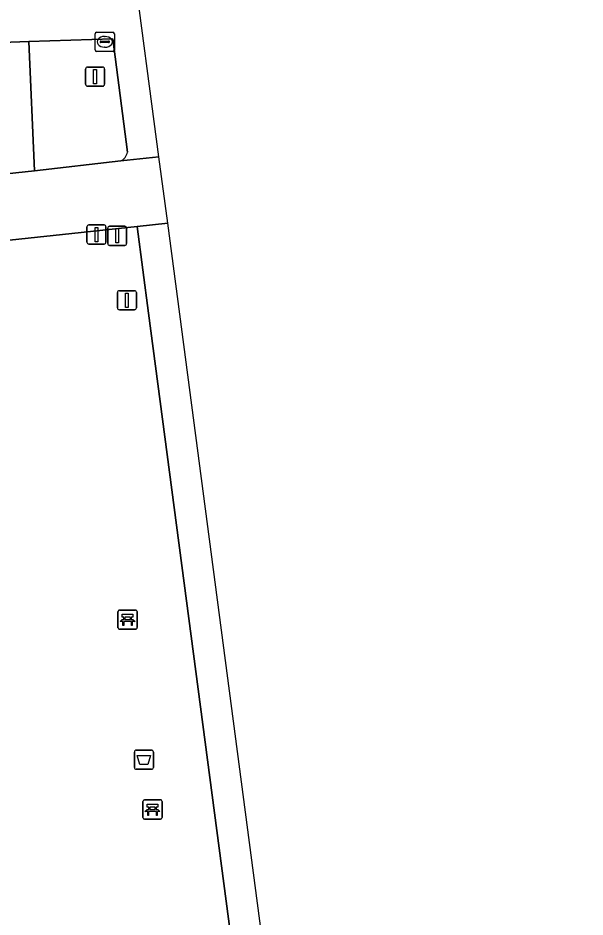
# Model space of a CAD drawing. Extents: x 160554 to 161248, y 385329 to 386506.
# Drawn here: x 161094.09 to 161123.72, y 386419.63 to 386466.62 of the extents above; entities that cross this region are included whole.
import ezdxf

# ---------------------------------------------------------------- set-up
doc = ezdxf.new("R2010")
doc.units = 0
for name, color, linetype in [('IMGEO_Afvalbak', 7, 'Continuous'), ('IMGEO_Bank', 7, 'Continuous'), ('IMGEO_Drukknoppaal', 7, 'Continuous'), ('IMGEO_Fietspad_gesloten', 7, 'Continuous'), ('IMGEO_Kolk', 7, 'Continuous'), ('IMGEO_OVBaan_gesloten', 7, 'Continuous'), ('IMGEO_Verkeerseiland_groen', 7, 'Continuous'), ('IMGEO_Verkeersregelinstallatiepaal', 7, 'Continuous'), ('IMGEO_Voetpad_open', 7, 'Continuous')]:
    doc.layers.add(name, color=color, linetype=linetype)

msp = doc.modelspace()

# ---------------------------------------------------------------- linework, layer by layer
at = {"layer": 'IMGEO_Afvalbak'}
for p, q in [((161100.272, 386428.35), (161101.062, 386428.35)), ((161101.062, 386428.35), (161100.272, 386428.35)), ((161100.172, 386427.45), (161100.172, 386428.25)), ((161100.172, 386428.25), (161100.172, 386427.45)), ((161101.162, 386428.25), (161101.162, 386427.45)), ((161101.162, 386427.45), (161101.162, 386428.25)), ((161101.062, 386427.35), (161100.272, 386427.35)), ((161100.272, 386427.35), (161101.062, 386427.35))]:
    msp.add_line(p, q, dxfattribs=at)
msp.add_lwpolyline([(161100.315, 386428.064), (161101.019, 386428.064), (161100.87, 386427.594), (161100.464, 386427.594), (161100.315, 386428.064)], dxfattribs=at)
for centre, start, end in [((161100.272, 386428.25), 90, 180), ((161100.272, 386428.25), 90, 180), ((161101.062, 386428.25), 0, 90), ((161101.062, 386428.25), 360, 90), ((161100.272, 386427.45), 180, 270), ((161100.272, 386427.45), 180, 270), ((161101.062, 386427.45), 270, 0), ((161101.062, 386427.45), 270, 0)]:
    msp.add_arc(centre, 0.1, start, end, dxfattribs=at)
at = {"layer": 'IMGEO_Bank'}
for p, q in [((161099.315, 386434.749), (161099.315, 386435.59)), ((161099.315, 386435.59), (161099.315, 386434.749)), ((161099.39, 386435.674), (161100.231, 386435.674)), ((161100.231, 386435.674), (161099.39, 386435.674)), ((161100.315, 386435.599), (161100.315, 386434.758)), ((161100.315, 386434.758), (161100.315, 386435.599)), ((161100.012, 386435.072), (161099.619, 386435.072)), ((161099.624, 386435.18), (161099.624, 386435.286)), ((161099.668, 386435.286), (161099.668, 386435.18)), ((161099.956, 386435.292), (161099.674, 386435.292)), ((161099.674, 386435.174), (161099.956, 386435.174)), ((161099.962, 386435.18), (161099.962, 386435.286)), ((161100.006, 386435.286), (161100.006, 386435.18)), ((161100.24, 386434.674), (161099.399, 386434.674)), ((161099.399, 386434.674), (161100.24, 386434.674)), ((161100.618, 386424.824), (161100.618, 386425.665)), ((161100.618, 386425.665), (161100.618, 386424.824)), ((161100.693, 386425.749), (161101.534, 386425.749)), ((161101.534, 386425.749), (161100.693, 386425.749)), ((161101.618, 386425.674), (161101.618, 386424.833)), ((161101.618, 386424.833), (161101.618, 386425.674)), ((161101.315, 386425.147), (161100.922, 386425.147)), ((161100.927, 386425.255), (161100.927, 386425.361)), ((161100.971, 386425.361), (161100.971, 386425.255)), ((161101.259, 386425.367), (161100.977, 386425.367)), ((161100.977, 386425.249), (161101.259, 386425.249)), ((161101.265, 386425.255), (161101.265, 386425.361)), ((161101.309, 386425.361), (161101.309, 386425.255)), ((161101.543, 386424.749), (161100.702, 386424.749)), ((161100.702, 386424.749), (161101.543, 386424.749))]:
    msp.add_line(p, q, dxfattribs=at)
for points in [[(161099.618, 386435.292), (161099.532, 386435.292), (161099.532, 386435.453), (161100.095, 386435.453), (161100.095, 386435.292), (161100.012, 386435.292)], [(161099.562, 386435.072), (161099.42, 386435.072), (161099.532, 386435.174), (161099.618, 386435.174)], [(161099.612, 386435.065), (161099.612, 386434.858), (161099.569, 386434.858), (161099.569, 386435.065)], [(161100.012, 386435.174), (161100.095, 386435.174), (161100.207, 386435.072), (161100.068, 386435.072)], [(161100.062, 386435.065), (161100.062, 386434.858), (161100.018, 386434.858), (161100.018, 386435.065)], [(161100.921, 386425.367), (161100.835, 386425.367), (161100.835, 386425.528), (161101.398, 386425.528), (161101.398, 386425.367), (161101.315, 386425.367)], [(161100.865, 386425.147), (161100.723, 386425.147), (161100.835, 386425.249), (161100.921, 386425.249)], [(161100.915, 386425.14), (161100.915, 386424.933), (161100.872, 386424.933), (161100.872, 386425.14)], [(161101.315, 386425.249), (161101.398, 386425.249), (161101.51, 386425.147), (161101.371, 386425.147)], [(161101.365, 386425.14), (161101.365, 386424.933), (161101.321, 386424.933), (161101.321, 386425.14)]]:
    msp.add_lwpolyline(points, dxfattribs=at)
for centre, radius, start, end in [((161099.393, 386435.596), 0.0779, 92.4484, 184.2845), ((161099.393, 386435.596), 0.0779, 92.4484, 184.2845), ((161100.237, 386435.596), 0.0779, 2.4484, 94.2845), ((161100.237, 386435.596), 0.0779, 2.4484, 94.2845), ((161099.562, 386435.065), 0.00671, 2.8957, 87.1043), ((161099.619, 386435.065), 0.00671, 92.8957, 177.1043), ((161099.617, 386435.285), 0.00671, 2.8957, 87.1043), ((161099.617, 386435.181), 0.00671, 272.8957, 357.1043), ((161099.674, 386435.285), 0.00671, 92.8957, 177.1043), ((161099.674, 386435.181), 0.00671, 182.8957, 267.1043), ((161099.956, 386435.285), 0.00671, 2.8957, 87.1043), ((161099.956, 386435.181), 0.00671, 272.8957, 357.1043), ((161100.013, 386435.285), 0.00671, 92.8957, 177.1043), ((161100.013, 386435.181), 0.00671, 182.8957, 267.1043), ((161100.011, 386435.065), 0.00671, 2.8957, 87.1043), ((161100.068, 386435.065), 0.00671, 92.8957, 177.1043), ((161099.393, 386434.752), 0.0779, 182.4484, 274.2845), ((161099.393, 386434.752), 0.0779, 182.4484, 274.2845), ((161100.237, 386434.752), 0.0779, 272.4484, 4.2845), ((161100.237, 386434.752), 0.0779, 272.4484, 4.2845), ((161100.696, 386425.671), 0.0779, 92.4484, 184.2845), ((161100.696, 386425.671), 0.0779, 92.4484, 184.2845), ((161101.54, 386425.671), 0.0779, 2.4484, 94.2845), ((161101.54, 386425.671), 0.0779, 2.4484, 94.2845), ((161100.865, 386425.14), 0.00671, 2.8957, 87.1043), ((161100.922, 386425.14), 0.00671, 92.8957, 177.1043), ((161100.92, 386425.36), 0.00671, 2.8957, 87.1043), ((161100.92, 386425.256), 0.00671, 272.8957, 357.1043), ((161100.977, 386425.36), 0.00671, 92.8957, 177.1043), ((161100.977, 386425.256), 0.00671, 182.8957, 267.1043), ((161101.259, 386425.36), 0.00671, 2.8957, 87.1043), ((161101.259, 386425.256), 0.00671, 272.8957, 357.1043), ((161101.316, 386425.36), 0.00671, 92.8957, 177.1043), ((161101.316, 386425.256), 0.00671, 182.8957, 267.1043), ((161101.314, 386425.14), 0.00671, 2.8957, 87.1043), ((161101.371, 386425.14), 0.00671, 92.8957, 177.1043), ((161100.696, 386424.827), 0.0779, 182.4484, 274.2845), ((161100.696, 386424.827), 0.0779, 182.4484, 274.2845), ((161101.54, 386424.827), 0.0779, 272.4484, 4.2845), ((161101.54, 386424.827), 0.0779, 272.4484, 4.2845)]:
    msp.add_arc(centre, radius, start, end, dxfattribs=at)
at = {"layer": 'IMGEO_Drukknoppaal'}
for p, q in [((161097.694, 386454.899), (161097.694, 386455.699)), ((161097.694, 386455.699), (161097.694, 386454.899)), ((161097.794, 386455.799), (161098.584, 386455.799)), ((161098.584, 386455.799), (161097.794, 386455.799)), ((161098.684, 386455.699), (161098.684, 386454.899)), ((161098.684, 386454.899), (161098.684, 386455.699)), ((161098.584, 386454.799), (161097.794, 386454.799)), ((161097.794, 386454.799), (161098.584, 386454.799))]:
    msp.add_line(p, q, dxfattribs=at)
msp.add_lwpolyline([(161098.114, 386455.674), (161098.264, 386455.674), (161098.264, 386454.924), (161098.114, 386454.924), (161098.114, 386455.674)], dxfattribs=at)
for centre, start, end in [((161097.794, 386455.699), 90, 180), ((161097.794, 386455.699), 90, 180), ((161098.584, 386455.699), 0, 90), ((161098.584, 386455.699), 360, 90), ((161097.794, 386454.899), 180, 270), ((161097.794, 386454.899), 180, 270), ((161098.584, 386454.899), 270, 0), ((161098.584, 386454.899), 270, 0)]:
    msp.add_arc(centre, 0.1, start, end, dxfattribs=at)
at = {"layer": 'IMGEO_Fietspad_gesloten'}
for points in [[(161035.705, 386451.213), (161036.175, 386451.219), (161043.931, 386450.747), (161051.415, 386451.317), (161055.221, 386451.616), (161058.345, 386451.874), (161064.832, 386452.386), (161071.985, 386452.979), (161081.598, 386453.721), (161100.323, 386455.712), (161101.911, 386455.889), (161101.453, 386459.362)], [(161101.453, 386459.362), (161099.465, 386459.146), (161094.95, 386458.629), (161085.98, 386457.672), (161081.552, 386457.24)]]:
    msp.add_lwpolyline(points, dxfattribs=at)
at = {"layer": 'IMGEO_Kolk'}
for p, q in [((161098.124, 386464.945), (161098.124, 386465.797)), ((161098.199, 386465.871), (161099.051, 386465.871)), ((161098.612, 386465.651), (161098.637, 386465.651)), ((161099.125, 386465.797), (161099.125, 386464.945)), ((161098.383, 386465.365), (161098.383, 386465.377)), ((161098.821, 386465.328), (161098.423, 386465.328)), ((161098.426, 386465.414), (161098.824, 386465.414)), ((161098.635, 386465.091), (161098.61, 386465.091)), ((161098.867, 386465.377), (161098.867, 386465.365)), ((161099.051, 386464.871), (161098.199, 386464.871))]:
    msp.add_line(p, q, dxfattribs=at)
for points in [[(161098.124, 386464.945), (161098.124, 386465.797)], [(161098.199, 386465.871), (161099.051, 386465.871)], [(161099.125, 386465.797), (161099.125, 386464.945)], [(161099.051, 386464.871), (161098.199, 386464.871)]]:
    msp.add_lwpolyline(points, dxfattribs=at)
for centre, radius, start, end in [((161098.201, 386465.795), 0.0765, 91.552, 178.448), ((161098.201, 386465.795), 0.0765, 91.552, 178.448), ((161099.049, 386465.795), 0.0765, 1.552, 88.448), ((161099.049, 386465.795), 0.0765, 1.552, 88.448), ((161098.423, 386465.374), 0.0403, 85.8775, 175.7526), ((161098.42, 386465.364), 0.0366, 178.938, 274.7102), ((161098.824, 386465.371), 0.043, 264.8664, 352.4533), ((161098.828, 386465.376), 0.0386, 1.7309, 96.639), ((161098.201, 386464.947), 0.0765, 181.552, 268.448), ((161098.201, 386464.947), 0.0765, 181.552, 268.448), ((161099.049, 386464.947), 0.0765, 271.552, 358.448), ((161099.049, 386464.947), 0.0765, 271.552, 358.448)]:
    msp.add_arc(centre, radius, start, end, dxfattribs=at)
for centre, major_axis, ratio, start_param, end_param in [((161098.611, 386465.371), (-0.387, 0.002), 0.722429, 4.712389, 7.853982), ((161098.636, 386465.371), (-0.39, 0.002), 0.717154, 1.570796, 4.712389)]:
    msp.add_ellipse(centre, major_axis=major_axis, ratio=ratio, start_param=start_param, end_param=end_param, dxfattribs=at)
at = {"layer": 'IMGEO_OVBaan_gesloten'}
for points in [[(161101.453, 386459.362), (161100.078, 386469.79), (161098.661, 386471.888), (161094.729, 386471.748), (161085.144, 386471.447), (161075.15, 386471.099), (161068.191, 386470.857), (161055.415, 386470.405), (161053.224, 386470.382), (161043.934, 386470.03), (161025.581, 386469.385), (161025.819, 386462.757), (161042.412, 386463.35), (161044.423, 386463.32), (161046.671, 386463.258), (161047.96, 386463.226), (161048.02, 386463.211), (161048.08, 386463.189), (161054.175, 386462.743), (161055.348, 386462.609), (161056.659, 386462.435)], [(161068.231, 386456.189), (161081.11, 386457.164), (161081.074, 386457.541), (161080.145, 386464.842), (161085.672, 386465.053), (161094.656, 386465.392), (161099.044, 386465.53), (161099.806, 386459.604)], [(161099.465, 386459.146), (161101.453, 386459.362)], [(161101.911, 386455.889), (161100.323, 386455.712), (161100.914, 386451.182), (161107.436, 386401.721), (161107.584, 386400.6), (161110.136, 386381.335), (161112.986, 386359.683), (161116.23, 386335.375)], [(161119.292, 386308.163), (161121.723, 386290.228), (161123.722, 386290.484), (161122.086, 386302.892), (161101.911, 386455.889)]]:
    msp.add_lwpolyline(points, dxfattribs=at)
msp.add_arc((161099.198, 386459.701), 0.616, 295.7238, 350.9377, dxfattribs=at)
at = {"layer": 'IMGEO_Verkeerseiland_groen'}
for points in [[(161099.044, 386465.53), (161094.656, 386465.392), (161094.95, 386458.629), (161099.465, 386459.146)], [(161099.806, 386459.604), (161099.044, 386465.53)]]:
    msp.add_lwpolyline(points, dxfattribs=at)
msp.add_arc((161099.198, 386459.701), 0.616, 295.7238, 350.9377, dxfattribs=at)
at = {"layer": 'IMGEO_Verkeersregelinstallatiepaal'}
for p, q in [((161097.722, 386464.051), (161098.512, 386464.051)), ((161098.512, 386464.051), (161097.722, 386464.051)), ((161097.622, 386463.151), (161097.622, 386463.951)), ((161097.622, 386463.951), (161097.622, 386463.151)), ((161098.612, 386463.951), (161098.612, 386463.151)), ((161098.612, 386463.151), (161098.612, 386463.951)), ((161098.512, 386463.051), (161097.722, 386463.051)), ((161097.722, 386463.051), (161098.512, 386463.051)), ((161098.778, 386454.834), (161098.778, 386455.634)), ((161098.778, 386455.634), (161098.778, 386454.834)), ((161098.878, 386455.734), (161099.668, 386455.734)), ((161099.668, 386455.734), (161098.878, 386455.734)), ((161099.768, 386455.634), (161099.768, 386454.834)), ((161099.768, 386454.834), (161099.768, 386455.634)), ((161099.668, 386454.734), (161098.878, 386454.734)), ((161098.878, 386454.734), (161099.668, 386454.734)), ((161099.385, 386452.365), (161100.175, 386452.365)), ((161100.175, 386452.365), (161099.385, 386452.365)), ((161099.285, 386451.465), (161099.285, 386452.265)), ((161099.285, 386452.265), (161099.285, 386451.465)), ((161100.275, 386452.265), (161100.275, 386451.465)), ((161100.275, 386451.465), (161100.275, 386452.265)), ((161100.175, 386451.365), (161099.385, 386451.365)), ((161099.385, 386451.365), (161100.175, 386451.365))]:
    msp.add_line(p, q, dxfattribs=at)
for points in [[(161098.042, 386463.926), (161098.192, 386463.926), (161098.192, 386463.176), (161098.042, 386463.176), (161098.042, 386463.926)], [(161099.198, 386455.609), (161099.348, 386455.609), (161099.348, 386454.859), (161099.198, 386454.859), (161099.198, 386455.609)], [(161099.705, 386452.24), (161099.855, 386452.24), (161099.855, 386451.49), (161099.705, 386451.49), (161099.705, 386452.24)]]:
    msp.add_lwpolyline(points, dxfattribs=at)
for centre, start, end in [((161097.722, 386463.951), 90, 180), ((161097.722, 386463.951), 90, 180), ((161098.512, 386463.951), 0, 90), ((161098.512, 386463.951), 360, 90), ((161097.722, 386463.151), 180, 270), ((161097.722, 386463.151), 180, 270), ((161098.512, 386463.151), 270, 0), ((161098.512, 386463.151), 270, 0), ((161098.878, 386455.634), 90, 180), ((161098.878, 386455.634), 90, 180), ((161099.668, 386455.634), 0, 90), ((161099.668, 386455.634), 360, 90), ((161098.878, 386454.834), 180, 270), ((161098.878, 386454.834), 180, 270), ((161099.668, 386454.834), 270, 0), ((161099.668, 386454.834), 270, 0), ((161099.385, 386452.265), 90, 180), ((161099.385, 386452.265), 90, 180), ((161100.175, 386452.265), 0, 90), ((161100.175, 386452.265), 360, 90), ((161099.385, 386451.465), 180, 270), ((161099.385, 386451.465), 180, 270), ((161100.175, 386451.465), 270, 0), ((161100.175, 386451.465), 270, 0)]:
    msp.add_arc(centre, 0.1, start, end, dxfattribs=at)
at = {"layer": 'IMGEO_Voetpad_open'}
for points in [[(161094.656, 386465.392), (161085.672, 386465.053), (161085.98, 386457.672), (161094.95, 386458.629)], [(161100.914, 386451.182), (161100.323, 386455.712), (161081.598, 386453.721), (161082.322, 386448.228), (161088.425, 386402.157), (161091.118, 386402.425), (161092.428, 386402.565), (161091.606, 386408.755), (161099.902, 386406.419), (161102.694, 386405.633), (161102.925, 386403.89), (161103.363, 386403.967), (161103.806, 386400.098), (161107.584, 386400.6), (161107.436, 386401.721)]]:
    msp.add_lwpolyline(points, close=True, dxfattribs=at)

doc.saveas('drawing.dxf')
